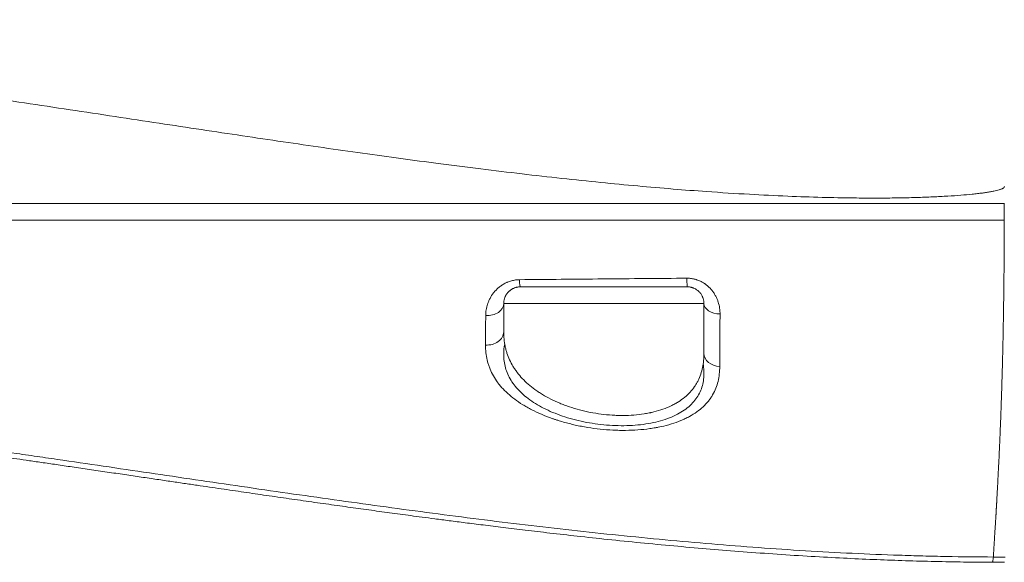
# Model space of a CAD drawing. Header units: millimetres. Extents: x 5437 to 18441, y -4466 to 3128.
# Tile 450 of 497: x 15227.05 to 15236.49, y -898.79 to -893.59. Entities that reach past the tile are written whole.
import ezdxf

# ---------------------------------------------------------------- set-up
doc = ezdxf.new("R2010")
doc.units = ezdxf.units.MM
doc.layers.add('1轮廓实线层', color=7, linetype='Continuous', lineweight=18)

# ---------------------------------------------------------------- blocks, each defined once
blk = doc.blocks.new('MR07S-930')
at = {"layer": '1轮廓实线层'}
for p, q in [((6890.257, -5793.736), (6890.257, -5794.736)), ((6872.26, -5799.736), (6860.26, -5799.736))]:
    blk.add_line(p, q, dxfattribs=at)
for centre, major_axis, ratio, start_param, end_param in [((6861.26, -5797.736), (0, 1), 0.065993, 2.18078, 3.141593), ((6871.26, -5797.736), (0, -1), 0.029993, 5.218244, 6.283185), ((6859.26, -5799.736), (-1, 0), 0.719436, 1.493035, 3.141593), ((6873.26, -5799.736), (-1, 0), 0.627064, 0, 1.534257), ((6859.26, -5801.429), (-1, 0), 0.795187, 1.481922, 3.141593), ((6873.26, -5802.717), (-1, 0), 0.787485, 0, 1.517447)]:
    blk.add_ellipse(centre, major_axis=major_axis, ratio=ratio, start_param=start_param, end_param=end_param, dxfattribs=at)
for points, degree, knots in [([(6890.26, -5792.736), (6890.26, -5792.737), (6890.259, -5792.741), (6890.258, -5792.745), (6890.257, -5792.75), (6890.255, -5792.755), (6890.254, -5792.759), (6890.252, -5792.764), (6890.249, -5792.768), (6890.247, -5792.773), (6890.244, -5792.777), (6890.241, -5792.781), (6890.238, -5792.786), (6890.235, -5792.79), (6890.231, -5792.794), (6890.221, -5792.804), (6890.201, -5792.821), (6890.167, -5792.842), (6890.125, -5792.863), (6890.075, -5792.884), (6890.016, -5792.906), (6889.926, -5792.935), (6889.797, -5792.969), (6889.623, -5793.007), (6889.421, -5793.045), (6889.19, -5793.083), (6888.931, -5793.119), (6888.644, -5793.154), (6888.216, -5793.201), (6887.623, -5793.253), (6886.838, -5793.307), (6885.945, -5793.353), (6884.94, -5793.389), (6883.815, -5793.413), (6882.561, -5793.423), (6881.058, -5793.415), (6879.282, -5793.381), (6877.204, -5793.309), (6874.894, -5793.195), (6872.603, -5793.048), (6870.373, -5792.878), (6868.258, -5792.696), (6866.038, -5792.483), (6863.725, -5792.241), (6861.329, -5791.97), (6858.861, -5791.672), (6856.444, -5791.363), (6854.084, -5791.049), (6851.787, -5790.732), (6849.433, -5790.397), (6847.03, -5790.048), (6844.598, -5789.688), (6842.122, -5789.317), (6839.58, -5788.933), (6836.953, -5788.534), (6834.264, -5788.127), (6831.539, -5787.718), (6828.799, -5787.312), (6826.215, -5786.937), (6823.803, -5786.594), (6821.579, -5786.285), (6819.391, -5785.989), (6816.927, -5785.666), (6814.245, -5785.329), (6811.394, -5784.99), (6808.733, -5784.692), (6806.057, -5784.41), (6803.412, -5784.151), (6800.837, -5783.918), (6798.552, -5783.725), (6796.532, -5783.565), (6794.95, -5783.445), (6793.746, -5783.355), (6792.865, -5783.29), (6792.065, -5783.229), (6791.344, -5783.172), (6790.702, -5783.119), (6790.137, -5783.069), (6789.649, -5783.02), (6789.236, -5782.974), (6788.898, -5782.928), (6788.68, -5782.892), (6788.56, -5782.867), (6788.512, -5782.856), (6788.468, -5782.845), (6788.429, -5782.834), (6788.393, -5782.823), (6788.362, -5782.813), (6788.334, -5782.802), (6788.315, -5782.793), (6788.302, -5782.786), (6788.294, -5782.781), (6788.287, -5782.775), (6788.281, -5782.77), (6788.275, -5782.764), (6788.27, -5782.757), (6788.266, -5782.751), (6788.263, -5782.743), (6788.261, -5782.738), (6788.26, -5782.736)], 3, [0, 0, 0, 0, 0.000047, 0.000094, 0.000142, 0.000189, 0.000236, 0.000284, 0.000332, 0.000381, 0.000431, 0.000481, 0.000533, 0.000585, 0.000638, 0.000693, 0.001012, 0.001397, 0.001854, 0.002385, 0.002993, 0.003679, 0.005149, 0.006881, 0.008881, 0.01115, 0.013693, 0.016513, 0.019612, 0.026246, 0.03389, 0.042571, 0.052336, 0.063255, 0.07542, 0.088939, 0.107127, 0.127258, 0.149634, 0.174619, 0.194275, 0.2149, 0.236576, 0.259387, 0.28276, 0.30695, 0.331943, 0.353892, 0.376447, 0.399605, 0.423304, 0.447306, 0.471353, 0.49638, 0.522349, 0.548913, 0.575759, 0.602752, 0.629775, 0.651968, 0.673832, 0.695309, 0.716421, 0.746363, 0.774198, 0.800195, 0.824531, 0.852717, 0.877763, 0.899988, 0.919633, 0.936893, 0.946293, 0.954881, 0.96268, 0.969707, 0.975972, 0.981486, 0.986258, 0.990298, 0.993614, 0.996215, 0.99673, 0.997206, 0.997644, 0.998043, 0.998404, 0.998727, 0.999014, 0.999264, 0.999355, 0.999443, 0.999528, 0.999609, 0.999689, 0.999767, 0.999845, 0.999922, 1, 1, 1, 1]), ([(6890.259, -5793.736), (6889.211, -5793.736), (6888.163, -5793.736), (6886.067, -5793.736), (6885.019, -5793.736), (6881.874, -5793.736), (6879.778, -5793.736), (6875.585, -5793.736), (6873.488, -5793.736), (6869.295, -5793.736), (6867.198, -5793.736), (6864.053, -5793.736), (6863.004, -5793.736), (6860.908, -5793.736), (6859.859, -5793.736), (6856.715, -5793.736), (6854.62, -5793.736), (6851.477, -5793.736), (6850.43, -5793.736), (6848.336, -5793.736), (6847.289, -5793.736), (6844.149, -5793.736), (6842.056, -5793.736), (6838.918, -5793.736), (6837.872, -5793.736), (6835.78, -5793.736), (6834.735, -5793.736), (6832.644, -5793.736), (6831.599, -5793.736), (6829.509, -5793.736), (6828.464, -5793.736), (6826.374, -5793.736), (6825.329, -5793.736), (6823.24, -5793.736), (6822.195, -5793.736), (6819.061, -5793.736), (6816.973, -5793.736), (6812.794, -5793.736), (6810.705, -5793.736), (6806.524, -5793.736), (6804.433, -5793.736), (6800.247, -5793.736), (6798.153, -5793.736), (6795.008, -5793.736), (6793.959, -5793.736), (6791.86, -5793.736), (6790.811, -5793.736), (6789.76, -5793.736)], 3, [0, 0, 0, 0, 0.03125, 0.03125, 0.0625, 0.0625, 0.125, 0.125, 0.1875, 0.1875, 0.25, 0.25, 0.28125, 0.28125, 0.3125, 0.3125, 0.375, 0.375, 0.40625, 0.40625, 0.4375, 0.4375, 0.5, 0.5, 0.53125, 0.53125, 0.5625, 0.5625, 0.59375, 0.59375, 0.625, 0.625, 0.65625, 0.65625, 0.6875, 0.6875, 0.75, 0.75, 0.8125, 0.8125, 0.875, 0.875, 0.9375, 0.9375, 0.96875, 0.96875, 1, 1, 1, 1]), ([(6790.26, -5793.736), (6790.409, -5793.736), (6793.978, -5793.736), (6797.666, -5793.736), (6800.623, -5793.736), (6803.923, -5793.736), (6806.718, -5793.736), (6810.04, -5793.736), (6812.538, -5793.736), (6815.999, -5793.736), (6817.113, -5793.736), (6818.841, -5793.736), (6821.391, -5793.736), (6821.653, -5793.736), (6825.252, -5793.736), (6827.807, -5793.736), (6831.523, -5793.736), (6834.766, -5793.736), (6840.191, -5793.736), (6845.305, -5793.736), (6851.343, -5793.736), (6857.633, -5793.736), (6862.614, -5793.736), (6868.083, -5793.736), (6872.732, -5793.736), (6878.01, -5793.736), (6883.871, -5793.736), (6890.257, -5793.736)], 2, [0, 0, 0, 0.00271, 0.06504, 0.06504, 0.127371, 0.127371, 0.189702, 0.189702, 0.252032, 0.252032, 0.283198, 0.283198, 0.314363, 0.314363, 0.376694, 0.376694, 0.439024, 0.439024, 0.501355, 0.501355, 0.626016, 0.626016, 0.750677, 0.750677, 0.875339, 0.875339, 1, 1, 1]), ([(6790.557, -5794.736), (6793.978, -5794.736), (6797.666, -5794.736), (6800.623, -5794.736), (6803.923, -5794.736), (6806.718, -5794.736), (6810.04, -5794.736), (6812.538, -5794.736), (6815.999, -5794.736), (6817.113, -5794.736), (6818.841, -5794.736), (6821.391, -5794.736), (6821.653, -5794.736), (6825.252, -5794.736), (6827.807, -5794.736), (6831.523, -5794.736), (6834.766, -5794.736), (6840.191, -5794.736), (6845.305, -5794.736), (6851.343, -5794.736), (6857.633, -5794.736), (6862.614, -5794.736), (6868.083, -5794.736), (6872.732, -5794.736), (6878.01, -5794.736), (6883.871, -5794.736), (6890.257, -5794.736)], 2, [0, 0, 0, 0.0625, 0.0625, 0.125, 0.125, 0.1875, 0.1875, 0.25, 0.25, 0.28125, 0.28125, 0.3125, 0.3125, 0.375, 0.375, 0.4375, 0.4375, 0.5, 0.5, 0.625, 0.625, 0.75, 0.75, 0.875, 0.875, 1, 1, 1]), ([(6890.256, -5795.064), (6890.256, -5795.097), (6890.256, -5795.155), (6890.256, -5795.213), (6890.255, -5795.238)], 3, [0, 0, 0, 0, 0.570572, 1, 1, 1, 1]), ([(6890.25, -5796.293), (6890.25, -5796.314), (6890.249, -5796.57), (6890.247, -5796.823), (6890.245, -5797.054)], 3, [0, 0, 0, 0, 0.08096, 1, 1, 1, 1]), ([(6890.243, -5797.367), (6890.243, -5797.417), (6890.24, -5797.773), (6890.236, -5798.122), (6890.233, -5798.416)], 3, [0, 0, 0, 0, 0.141744, 1, 1, 1, 1]), ([(6861.206, -5798.309), (6861.164, -5798.309), (6861.123, -5798.311), (6861.041, -5798.317), (6861.001, -5798.321), (6860.879, -5798.339), (6860.801, -5798.355), (6860.648, -5798.397), (6860.574, -5798.422), (6860.484, -5798.459), (6860.466, -5798.466), (6860.431, -5798.482), (6860.413, -5798.49), (6860.361, -5798.515), (6860.327, -5798.533), (6860.227, -5798.588), (6860.164, -5798.627), (6860.045, -5798.711), (6859.988, -5798.755), (6859.908, -5798.825), (6859.882, -5798.849), (6859.832, -5798.898), (6859.807, -5798.923), (6859.736, -5798.998), (6859.692, -5799.05), (6859.569, -5799.207), (6859.499, -5799.316), (6859.426, -5799.456), (6859.411, -5799.485), (6859.385, -5799.541), (6859.372, -5799.57), (6859.336, -5799.655), (6859.314, -5799.712), (6859.258, -5799.883), (6859.23, -5799.997), (6859.193, -5800.225), (6859.183, -5800.339), (6859.182, -5800.453)], 3, [0, 0, 0, 0, 0.03125, 0.03125, 0.0625, 0.0625, 0.125, 0.125, 0.1875, 0.1875, 0.203125, 0.203125, 0.21875, 0.21875, 0.25, 0.25, 0.3125, 0.3125, 0.375, 0.375, 0.40625, 0.40625, 0.4375, 0.4375, 0.5, 0.5, 0.625, 0.625, 0.65625, 0.65625, 0.6875, 0.6875, 0.75, 0.75, 0.875, 0.875, 1, 1, 1, 1]), ([(6861.206, -5798.309), (6862.875, -5798.293), (6864.546, -5798.278), (6867.889, -5798.248), (6869.561, -5798.234), (6871.234, -5798.22)], 3, [0, 0, 0, 0, 0.5, 0.5, 1, 1, 1, 1]), ([(6873.223, -5800.363), (6873.224, -5800.333), (6873.223, -5800.304), (6873.221, -5800.244), (6873.22, -5800.215), (6873.213, -5800.125), (6873.207, -5800.066), (6873.18, -5799.887), (6873.152, -5799.768), (6873.104, -5799.619), (6873.094, -5799.589), (6873.072, -5799.529), (6873.06, -5799.5), (6873.023, -5799.411), (6872.995, -5799.353), (6872.934, -5799.238), (6872.901, -5799.181), (6872.847, -5799.097), (6872.828, -5799.07), (6872.788, -5799.015), (6872.768, -5798.987), (6872.704, -5798.907), (6872.658, -5798.856), (6872.562, -5798.756), (6872.51, -5798.709), (6872.429, -5798.641), (6872.401, -5798.619), (6872.357, -5798.587), (6872.343, -5798.576), (6872.313, -5798.555), (6872.239, -5798.504), (6872.161, -5798.458), (6872.031, -5798.392), (6871.964, -5798.363), (6871.876, -5798.33), (6871.859, -5798.324), (6871.823, -5798.312), (6871.805, -5798.306), (6871.751, -5798.29), (6871.715, -5798.28), (6871.607, -5798.254), (6871.533, -5798.241), (6871.385, -5798.224), (6871.31, -5798.22), (6871.234, -5798.22)], 3, [0, 0, 0, 0, 0.03125, 0.03125, 0.0625, 0.0625, 0.125, 0.125, 0.25, 0.25, 0.28125, 0.28125, 0.3125, 0.3125, 0.375, 0.375, 0.4375, 0.4375, 0.46875, 0.46875, 0.5, 0.5, 0.5625, 0.5625, 0.625, 0.625, 0.65625, 0.65625, 0.671875, 0.671875, 0.6875, 0.75, 0.75, 0.8125, 0.8125, 0.828125, 0.828125, 0.84375, 0.84375, 0.875, 0.875, 0.9375, 0.9375, 1, 1, 1, 1]), ([(6860.26, -5799.736), (6860.26, -5799.69), (6860.263, -5799.643), (6860.276, -5799.549), (6860.286, -5799.501), (6860.315, -5799.406), (6860.333, -5799.357), (6860.361, -5799.297), (6860.368, -5799.284), (6860.38, -5799.26), (6860.387, -5799.248), (6860.408, -5799.211), (6860.423, -5799.187), (6860.457, -5799.139), (6860.475, -5799.115), (6860.516, -5799.067), (6860.538, -5799.044), (6860.573, -5799.008), (6860.586, -5798.997), (6860.612, -5798.974), (6860.625, -5798.963), (6860.667, -5798.929), (6860.698, -5798.908), (6860.747, -5798.877), (6860.764, -5798.867), (6860.791, -5798.853), (6860.8, -5798.848), (6860.819, -5798.838), (6860.828, -5798.834), (6860.877, -5798.811), (6860.918, -5798.795), (6860.973, -5798.778), (6860.985, -5798.774), (6861.008, -5798.768), (6861.019, -5798.765), (6861.055, -5798.757), (6861.079, -5798.752), (6861.129, -5798.744), (6861.155, -5798.741), (6861.207, -5798.737), (6861.233, -5798.736), (6861.26, -5798.736)], 3, [0, 0, 0, 0, 0.125, 0.125, 0.25, 0.25, 0.375, 0.375, 0.40625, 0.40625, 0.4375, 0.4375, 0.5, 0.5, 0.5625, 0.5625, 0.625, 0.625, 0.65625, 0.65625, 0.6875, 0.6875, 0.75, 0.75, 0.78125, 0.78125, 0.796875, 0.796875, 0.8125, 0.8125, 0.875, 0.875, 0.890625, 0.890625, 0.90625, 0.90625, 0.9375, 0.9375, 0.96875, 0.96875, 1, 1, 1, 1]), ([(6871.26, -5798.736), (6869.592, -5798.736), (6867.925, -5798.736), (6864.591, -5798.736), (6862.925, -5798.736), (6861.26, -5798.736)], 3, [0, 0, 0, 0, 0.5, 0.5, 1, 1, 1, 1]), ([(6871.26, -5798.736), (6871.305, -5798.736), (6871.349, -5798.739), (6871.414, -5798.748), (6871.435, -5798.751), (6871.478, -5798.76), (6871.5, -5798.765), (6871.542, -5798.776), (6871.562, -5798.782), (6871.603, -5798.796), (6871.622, -5798.804), (6871.679, -5798.827), (6871.715, -5798.845), (6871.766, -5798.873), (6871.783, -5798.883), (6871.815, -5798.904), (6871.831, -5798.915), (6871.876, -5798.948), (6871.904, -5798.97), (6871.956, -5799.017), (6871.98, -5799.041), (6872.025, -5799.091), (6872.045, -5799.116), (6872.101, -5799.191), (6872.131, -5799.242), (6872.163, -5799.306), (6872.169, -5799.319), (6872.18, -5799.344), (6872.185, -5799.357), (6872.2, -5799.395), (6872.209, -5799.42), (6872.232, -5799.495), (6872.243, -5799.544), (6872.257, -5799.641), (6872.26, -5799.689), (6872.26, -5799.736)], 3, [0, 0, 0, 0, 0.0625, 0.0625, 0.09375, 0.09375, 0.125, 0.125, 0.15625, 0.15625, 0.1875, 0.1875, 0.25, 0.25, 0.28125, 0.28125, 0.3125, 0.3125, 0.375, 0.375, 0.4375, 0.4375, 0.5, 0.5, 0.625, 0.625, 0.65625, 0.65625, 0.6875, 0.6875, 0.75, 0.75, 0.875, 0.875, 1, 1, 1, 1]), ([(6890.233, -5798.416), (6890.232, -5798.49), (6890.23, -5798.718), (6890.227, -5798.943), (6890.225, -5799.093)], 3, [0, 0, 0, 0, 0.323135, 1, 1, 1, 1]), ([(6860.26, -5799.736), (6860.26, -5800.038), (6860.26, -5800.329), (6860.26, -5800.893), (6860.26, -5801.165), (6860.26, -5801.429)], 3, [0, 0, 0, 0, 0.5, 0.5, 1, 1, 1, 1]), ([(6872.26, -5802.717), (6872.26, -5802.495), (6872.26, -5802.268), (6872.26, -5801.801), (6872.26, -5801.561), (6872.26, -5801.067), (6872.26, -5800.813), (6872.26, -5800.288), (6872.26, -5800.017), (6872.26, -5799.736)], 3, [0, 0, 0, 0, 0.25, 0.25, 0.5, 0.5, 0.75, 0.75, 1, 1, 1, 1]), ([(6890.219, -5799.576), (6890.219, -5799.619), (6890.218, -5799.679), (6890.217, -5799.738), (6890.217, -5799.756)], 3, [0, 0, 0, 0, 0.7115, 1, 1, 1, 1]), ([(6859.171, -5802.221), (6859.173, -5801.945), (6859.174, -5801.661), (6859.177, -5801.22), (6859.178, -5801.071), (6859.18, -5800.766), (6859.181, -5800.611), (6859.182, -5800.453)], 3, [0, 0, 0, 0, 0.5, 0.5, 0.75, 0.75, 1, 1, 1, 1]), ([(6873.223, -5800.363), (6873.221, -5800.657), (6873.219, -5801.085), (6873.216, -5801.494), (6873.215, -5801.763), (6873.214, -5801.895), (6873.212, -5802.286), (6873.211, -5802.539), (6873.209, -5803.031), (6873.208, -5803.27), (6873.207, -5803.503)], 3, [0, 0, 0, 0, 0.25, 0.375, 0.375, 0.5, 0.5, 0.75, 0.75, 1, 1, 1, 1]), ([(6890.203, -5800.625), (6890.203, -5800.655), (6890.201, -5800.748), (6890.199, -5800.84), (6890.198, -5800.902)], 3, [0, 0, 0, 0, 0.31749, 1, 1, 1, 1]), ([(6860.26, -5801.429), (6860.26, -5801.577), (6860.267, -5801.723), (6860.295, -5802.011), (6860.317, -5802.153), (6860.353, -5802.329), (6860.361, -5802.364), (6860.377, -5802.434), (6860.404, -5802.538), (6860.434, -5802.64), (6860.501, -5802.844), (6860.553, -5802.977), (6860.673, -5803.239), (6860.741, -5803.368), (6860.855, -5803.558), (6860.916, -5803.652), (6860.981, -5803.745), (6861.026, -5803.807), (6861.049, -5803.838), (6861.166, -5803.991), (6861.267, -5804.11), (6861.486, -5804.342), (6861.603, -5804.455), (6861.855, -5804.674), (6861.989, -5804.781), (6862.167, -5804.911), (6862.204, -5804.936), (6862.277, -5804.988), (6862.315, -5805.013), (6862.428, -5805.088), (6862.505, -5805.137), (6862.742, -5805.28), (6862.907, -5805.371), (6863.252, -5805.545), (6863.431, -5805.628), (6863.666, -5805.725), (6863.713, -5805.744), (6863.809, -5805.782), (6863.953, -5805.838), (6864.1, -5805.89), (6864.397, -5805.99), (6864.6, -5806.051), (6864.912, -5806.134), (6865.017, -5806.16), (6865.176, -5806.197), (6865.23, -5806.209), (6865.338, -5806.232), (6865.392, -5806.243), (6865.664, -5806.296), (6865.882, -5806.332), (6866.32, -5806.389), (6866.539, -5806.41), (6866.87, -5806.431), (6866.98, -5806.436), (6867.118, -5806.44), (6867.146, -5806.441), (6867.201, -5806.442), (6867.228, -5806.443), (6867.311, -5806.444), (6867.366, -5806.444), (6867.639, -5806.442), (6867.853, -5806.433), (6868.271, -5806.4), (6868.476, -5806.376), (6868.777, -5806.328), (6868.876, -5806.31), (6868.999, -5806.285), (6869.024, -5806.28), (6869.072, -5806.27), (6869.145, -5806.254), (6869.216, -5806.237), (6869.45, -5806.179), (6869.629, -5806.125), (6869.97, -5806.005), (6870.133, -5805.938), (6870.364, -5805.828), (6870.439, -5805.789), (6870.549, -5805.729), (6870.585, -5805.709), (6870.638, -5805.677), (6870.656, -5805.667), (6870.691, -5805.645), (6870.846, -5805.549), (6870.989, -5805.446), (6871.223, -5805.253), (6871.33, -5805.152), (6871.526, -5804.939), (6871.615, -5804.828), (6871.716, -5804.682), (6871.735, -5804.653), (6871.773, -5804.593), (6871.828, -5804.504), (6871.878, -5804.413), (6871.97, -5804.228), (6872.023, -5804.102), (6872.111, -5803.843), (6872.147, -5803.71), (6872.205, -5803.438), (6872.225, -5803.298), (6872.253, -5803.013), (6872.26, -5802.867), (6872.26, -5802.717)], 3, [0, 0, 0, 0, 0.03125, 0.03125, 0.0625, 0.0625, 0.070313, 0.070313, 0.078125, 0.09375, 0.09375, 0.125, 0.125, 0.15625, 0.15625, 0.171875, 0.179688, 0.179688, 0.1875, 0.1875, 0.21875, 0.21875, 0.25, 0.25, 0.28125, 0.28125, 0.289063, 0.289063, 0.296875, 0.296875, 0.3125, 0.3125, 0.34375, 0.34375, 0.375, 0.375, 0.382813, 0.382813, 0.390625, 0.40625, 0.40625, 0.4375, 0.4375, 0.453125, 0.453125, 0.460938, 0.460938, 0.46875, 0.46875, 0.5, 0.5, 0.53125, 0.53125, 0.546875, 0.546875, 0.550781, 0.550781, 0.554688, 0.554688, 0.5625, 0.5625, 0.59375, 0.59375, 0.625, 0.625, 0.640625, 0.640625, 0.644531, 0.644531, 0.648438, 0.65625, 0.65625, 0.6875, 0.6875, 0.71875, 0.71875, 0.734375, 0.734375, 0.742188, 0.742188, 0.746094, 0.746094, 0.75, 0.78125, 0.78125, 0.8125, 0.8125, 0.84375, 0.84375, 0.851563, 0.851563, 0.859375, 0.875, 0.875, 0.90625, 0.90625, 0.9375, 0.9375, 0.96875, 0.96875, 1, 1, 1, 1]), ([(6890.186, -5801.575), (6890.185, -5801.604), (6890.183, -5801.74), (6890.18, -5801.875), (6890.178, -5801.981)], 3, [0, 0, 0, 0, 0.205899, 1, 1, 1, 1]), ([(6873.207, -5803.503), (6873.206, -5803.661), (6873.197, -5803.814), (6873.163, -5804.113), (6873.137, -5804.259), (6873.068, -5804.542), (6873.024, -5804.68), (6872.918, -5804.948), (6872.855, -5805.078), (6872.745, -5805.269), (6872.705, -5805.332), (6872.642, -5805.424), (6872.62, -5805.455), (6872.575, -5805.516), (6872.552, -5805.546), (6872.433, -5805.695), (6872.327, -5805.809), (6872.095, -5806.026), (6871.969, -5806.129), (6871.694, -5806.325), (6871.545, -5806.417), (6871.345, -5806.526), (6871.304, -5806.548), (6871.221, -5806.59), (6871.095, -5806.652), (6870.964, -5806.71), (6870.695, -5806.821), (6870.506, -5806.888), (6870.111, -5807.01), (6869.904, -5807.063), (6869.634, -5807.122), (6869.552, -5807.139), (6869.468, -5807.156), (6869.412, -5807.166), (6869.384, -5807.171), (6869.243, -5807.196), (6869.128, -5807.214), (6868.782, -5807.263), (6868.546, -5807.288), (6868.065, -5807.322), (6867.819, -5807.332), (6867.506, -5807.335), (6867.443, -5807.335), (6867.316, -5807.335), (6867.253, -5807.334), (6867.062, -5807.33), (6866.935, -5807.325), (6866.554, -5807.306), (6866.301, -5807.287), (6865.795, -5807.233), (6865.543, -5807.199), (6865.228, -5807.147), (6865.166, -5807.136), (6865.04, -5807.114), (6864.854, -5807.079), (6864.67, -5807.041), (6864.307, -5806.96), (6864.071, -5806.9), (6863.723, -5806.802), (6863.608, -5806.767), (6863.438, -5806.713), (6863.382, -5806.695), (6863.27, -5806.657), (6863.214, -5806.638), (6862.938, -5806.541), (6862.726, -5806.459), (6862.319, -5806.285), (6862.124, -5806.193), (6861.844, -5806.049), (6861.752, -5806), (6861.618, -5805.924), (6861.574, -5805.898), (6861.486, -5805.847), (6861.443, -5805.821), (6861.23, -5805.689), (6861.07, -5805.58), (6860.771, -5805.357), (6860.63, -5805.241), (6860.369, -5805.004), (6860.248, -5804.882), (6860.108, -5804.725), (6860.081, -5804.693), (6860.028, -5804.629), (6859.949, -5804.533), (6859.877, -5804.436), (6859.74, -5804.24), (6859.659, -5804.107), (6859.516, -5803.836), (6859.454, -5803.698), (6859.374, -5803.487), (6859.338, -5803.38), (6859.307, -5803.272), (6859.288, -5803.199), (6859.279, -5803.163), (6859.236, -5802.979), (6859.211, -5802.831), (6859.178, -5802.529), (6859.17, -5802.376), (6859.171, -5802.221)], 3, [0, 0, 0, 0, 0.03125, 0.03125, 0.0625, 0.0625, 0.09375, 0.09375, 0.125, 0.125, 0.140625, 0.140625, 0.148438, 0.148438, 0.15625, 0.15625, 0.1875, 0.1875, 0.21875, 0.21875, 0.25, 0.25, 0.257813, 0.257813, 0.265625, 0.28125, 0.28125, 0.3125, 0.3125, 0.34375, 0.34375, 0.351563, 0.355469, 0.355469, 0.359375, 0.359375, 0.375, 0.375, 0.40625, 0.40625, 0.4375, 0.4375, 0.445313, 0.445313, 0.453125, 0.453125, 0.46875, 0.46875, 0.5, 0.5, 0.53125, 0.53125, 0.539063, 0.539063, 0.546875, 0.5625, 0.5625, 0.59375, 0.59375, 0.609375, 0.609375, 0.617188, 0.617188, 0.625, 0.625, 0.65625, 0.65625, 0.6875, 0.6875, 0.703125, 0.703125, 0.710938, 0.710938, 0.71875, 0.71875, 0.75, 0.75, 0.78125, 0.78125, 0.8125, 0.8125, 0.820313, 0.820313, 0.828125, 0.84375, 0.84375, 0.875, 0.875, 0.90625, 0.90625, 0.921875, 0.929688, 0.929688, 0.9375, 0.9375, 0.96875, 0.96875, 1, 1, 1, 1]), ([(6872.216, -5803.35), (6872.237, -5803.489), (6872.251, -5803.625), (6872.269, -5804.035), (6872.247, -5804.301), (6872.158, -5804.686), (6872.118, -5804.812), (6872.019, -5805.054), (6871.96, -5805.172), (6871.752, -5805.511), (6871.572, -5805.722), (6871.122, -5806.109), (6870.859, -5806.279), (6870.404, -5806.501), (6870.242, -5806.569), (6869.896, -5806.694), (6869.712, -5806.751), (6869.142, -5806.898), (6868.736, -5806.968), (6868.082, -5807.031), (6867.857, -5807.044), (6867.406, -5807.057), (6867.179, -5807.055), (6866.491, -5807.031), (6866.02, -5806.984), (6865.339, -5806.876), (6865.115, -5806.834), (6864.673, -5806.736), (6864.453, -5806.681), (6863.82, -5806.499), (6863.424, -5806.357), (6862.87, -5806.113), (6862.693, -5806.027), (6862.358, -5805.848), (6862.2, -5805.755), (6861.751, -5805.463), (6861.485, -5805.252), (6861.035, -5804.811), (6860.849, -5804.58), (6860.625, -5804.216), (6860.56, -5804.092), (6860.449, -5803.841), (6860.404, -5803.715), (6860.295, -5803.329), (6860.26, -5803.063), (6860.26, -5802.581), (6860.28, -5802.37), (6860.32, -5802.157)], 3, [0, 0, 0, 0, 0.029713, 0.029713, 0.091252, 0.091252, 0.122021, 0.122021, 0.15279, 0.15279, 0.214329, 0.214329, 0.275867, 0.275867, 0.306637, 0.306637, 0.337406, 0.337406, 0.398944, 0.398944, 0.429714, 0.429714, 0.460483, 0.460483, 0.522021, 0.522021, 0.552791, 0.552791, 0.58356, 0.58356, 0.645098, 0.645098, 0.675868, 0.675868, 0.706637, 0.706637, 0.768176, 0.768176, 0.829714, 0.829714, 0.860483, 0.860483, 0.891253, 0.891253, 0.952791, 0.952791, 1, 1, 1, 1]), ([(6890.17, -5802.318), (6890.169, -5802.395), (6890.166, -5802.509), (6890.163, -5802.622), (6890.162, -5802.66)], 3, [0, 0, 0, 0, 0.665374, 1, 1, 1, 1]), ([(6890.151, -5803.13), (6890.149, -5803.214), (6890.145, -5803.388), (6890.14, -5803.558), (6890.138, -5803.647)], 3, [0, 0, 0, 0, 0.474175, 1, 1, 1, 1]), ([(6890.103, -5804.822), (6890.103, -5804.846), (6890.1, -5804.942), (6890.097, -5805.037), (6890.094, -5805.109)], 3, [0, 0, 0, 0, 0.239572, 1, 1, 1, 1]), ([(6889.6, -5814.919), (6888.659, -5814.916), (6887.72, -5814.905), (6886.311, -5814.878), (6885.841, -5814.867), (6884.902, -5814.842), (6884.432, -5814.828), (6883.024, -5814.78), (6882.086, -5814.741), (6880.211, -5814.652), (6879.274, -5814.601), (6877.401, -5814.488), (6876.465, -5814.425), (6874.594, -5814.29), (6873.66, -5814.216), (6871.792, -5814.06), (6870.859, -5813.977), (6868.994, -5813.802), (6868.062, -5813.71), (6865.269, -5813.422), (6863.409, -5813.214), (6860.624, -5812.883), (6859.696, -5812.769), (6857.842, -5812.536), (6856.915, -5812.416), (6855.063, -5812.173), (6854.138, -5812.049), (6852.288, -5811.797), (6851.363, -5811.668), (6849.516, -5811.409), (6848.592, -5811.278), (6846.746, -5811.013), (6845.823, -5810.88), (6843.979, -5810.611), (6843.057, -5810.476), (6841.214, -5810.205), (6840.293, -5810.07), (6838.451, -5809.798), (6837.531, -5809.662), (6835.689, -5809.392), (6834.769, -5809.257), (6833.389, -5809.056), (6832.929, -5808.989), (6832.008, -5808.856), (6831.549, -5808.789), (6830.169, -5808.591), (6829.249, -5808.46), (6827.409, -5808.202), (6826.489, -5808.074), (6825.11, -5807.886), (6824.65, -5807.824), (6823.73, -5807.7), (6823.27, -5807.639), (6821.89, -5807.457), (6820.97, -5807.338), (6819.13, -5807.106), (6818.21, -5806.992), (6816.369, -5806.772), (6815.449, -5806.665), (6813.608, -5806.458), (6812.687, -5806.359), (6810.846, -5806.167), (6809.925, -5806.075), (6808.082, -5805.9), (6807.161, -5805.817), (6804.397, -5805.582), (6802.553, -5805.444), (6800.71, -5805.328)], 3, [0, 0, 0, 0, 0.03125, 0.03125, 0.046875, 0.046875, 0.0625, 0.0625, 0.09375, 0.09375, 0.125, 0.125, 0.15625, 0.15625, 0.1875, 0.1875, 0.21875, 0.21875, 0.25, 0.25, 0.3125, 0.3125, 0.34375, 0.34375, 0.375, 0.375, 0.40625, 0.40625, 0.4375, 0.4375, 0.46875, 0.46875, 0.5, 0.5, 0.53125, 0.53125, 0.5625, 0.5625, 0.59375, 0.59375, 0.625, 0.625, 0.640625, 0.640625, 0.65625, 0.65625, 0.6875, 0.6875, 0.71875, 0.71875, 0.734375, 0.734375, 0.75, 0.75, 0.78125, 0.78125, 0.8125, 0.8125, 0.84375, 0.84375, 0.875, 0.875, 0.90625, 0.90625, 0.9375, 0.9375, 1, 1, 1, 1]), ([(6798.975, -5805.542), (6799.288, -5805.559), (6799.931, -5805.596), (6800.902, -5805.655), (6801.89, -5805.72), (6802.877, -5805.789), (6803.861, -5805.862), (6804.85, -5805.939), (6805.857, -5806.022), (6806.883, -5806.109), (6807.915, -5806.202), (6808.95, -5806.298), (6810.02, -5806.402), (6811.177, -5806.518), (6812.455, -5806.651), (6813.836, -5806.801), (6815.248, -5806.96), (6816.612, -5807.118), (6817.881, -5807.27), (6819.036, -5807.412), (6820.077, -5807.543), (6821.015, -5807.662), (6821.866, -5807.772), (6822.65, -5807.875), (6823.385, -5807.972), (6824.077, -5808.065), (6824.727, -5808.152), (6825.334, -5808.235), (6825.908, -5808.313), (6826.46, -5808.389), (6827.004, -5808.464), (6827.544, -5808.54), (6828.086, -5808.615), (6828.631, -5808.692), (6829.191, -5808.771), (6829.778, -5808.854), (6830.41, -5808.945), (6831.103, -5809.044), (6831.863, -5809.153), (6832.693, -5809.273), (6833.589, -5809.403), (6834.553, -5809.544), (6835.574, -5809.693), (6836.624, -5809.848), (6837.66, -5810), (6838.649, -5810.146), (6839.581, -5810.283), (6840.459, -5810.413), (6841.285, -5810.534), (6842.062, -5810.648), (6842.794, -5810.756), (6843.496, -5810.859), (6844.181, -5810.959), (6844.86, -5811.058), (6845.538, -5811.157), (6846.216, -5811.255), (6846.894, -5811.353), (6847.573, -5811.45), (6848.253, -5811.548), (6848.932, -5811.644), (6849.605, -5811.74), (6850.268, -5811.833), (6850.915, -5811.924), (6851.55, -5812.012), (6852.177, -5812.099), (6852.802, -5812.185), (6853.426, -5812.27), (6854.056, -5812.355), (6854.706, -5812.443), (6855.4, -5812.535), (6856.165, -5812.636), (6857.022, -5812.747), (6857.985, -5812.871), (6859.063, -5813.007), (6860.264, -5813.156), (6861.596, -5813.317), (6863.077, -5813.49), (6864.723, -5813.676), (6866.533, -5813.871), (6868.462, -5814.068), (6870.431, -5814.256), (6872.396, -5814.429), (6874.376, -5814.59), (6876.393, -5814.737), (6878.407, -5814.867), (6880.341, -5814.975), (6882.162, -5815.061), (6883.914, -5815.128), (6885.65, -5815.18), (6887.353, -5815.215), (6888.651, -5815.23), (6889.363, -5815.234), (6889.539, -5815.234)], 3, [0, 0, 0, 0, 0.010441, 0.021409, 0.032343, 0.04337, 0.054295, 0.065142, 0.076314, 0.087848, 0.099338, 0.110716, 0.122375, 0.134998, 0.149276, 0.165018, 0.18105, 0.196368, 0.210517, 0.223357, 0.234901, 0.245263, 0.254641, 0.26329, 0.271436, 0.279158, 0.286392, 0.29311, 0.299427, 0.305525, 0.311545, 0.317553, 0.323564, 0.3296, 0.33576, 0.342219, 0.349188, 0.356858, 0.365319, 0.374549, 0.384513, 0.395222, 0.406673, 0.418555, 0.430215, 0.441207, 0.451513, 0.461252, 0.470434, 0.479024, 0.487092, 0.494817, 0.502375, 0.509884, 0.517395, 0.524914, 0.532432, 0.539944, 0.547467, 0.555004, 0.562494, 0.569839, 0.576992, 0.583986, 0.590898, 0.597796, 0.604688, 0.611598, 0.618683, 0.62623, 0.634574, 0.643988, 0.654598, 0.666455, 0.679635, 0.694262, 0.71047, 0.728486, 0.748523, 0.770104, 0.791955, 0.81326, 0.83462, 0.856896, 0.879323, 0.900526, 0.92015, 0.938781, 0.957704, 0.976806, 0.99428, 1, 1, 1, 1]), ([(6890.065, -5805.975), (6890.062, -5806.066), (6890.057, -5806.193), (6890.052, -5806.318), (6890.051, -5806.353)], 3, [0, 0, 0, 0, 0.718319, 1, 1, 1, 1]), ([(6890.011, -5807.379), (6890.01, -5807.412), (6890.007, -5807.47), (6890.005, -5807.529), (6890.004, -5807.555)], 3, [0, 0, 0, 0, 0.5527, 1, 1, 1, 1]), ([(6889.978, -5808.156), (6889.971, -5808.309), (6889.957, -5808.628), (6889.942, -5808.936), (6889.935, -5809.097)], 3, [0, 0, 0, 0, 0.471799, 1, 1, 1, 1]), ([(6889.91, -5809.602), (6889.909, -5809.62), (6889.895, -5809.911), (6889.88, -5810.194), (6889.867, -5810.453)], 3, [0, 0, 0, 0, 0.062951, 1, 1, 1, 1]), ([(6889.867, -5810.453), (6889.863, -5810.516), (6889.847, -5810.831), (6889.83, -5811.138), (6889.816, -5811.379)], 3, [0, 0, 0, 0, 0.198946, 1, 1, 1, 1]), ([(6889.816, -5811.379), (6889.815, -5811.401), (6889.812, -5811.444), (6889.809, -5811.509), (6889.805, -5811.574), (6889.801, -5811.639), (6889.798, -5811.703), (6889.794, -5811.768), (6889.79, -5811.832), (6889.787, -5811.895), (6889.783, -5811.959), (6889.779, -5812.022), (6889.776, -5812.086), (6889.772, -5812.149), (6889.768, -5812.211), (6889.765, -5812.274), (6889.761, -5812.336), (6889.757, -5812.412), (6889.751, -5812.515), (6889.742, -5812.658), (6889.73, -5812.84), (6889.719, -5813.023), (6889.708, -5813.192), (6889.699, -5813.331), (6889.691, -5813.459), (6889.683, -5813.578), (6889.678, -5813.654), (6889.676, -5813.69)], 3, [0, 0, 0, 0, 0.026705, 0.05341, 0.080116, 0.106821, 0.133526, 0.160231, 0.186936, 0.213641, 0.240346, 0.267052, 0.293757, 0.320462, 0.347167, 0.373872, 0.400577, 0.427282, 0.471494, 0.533387, 0.61296, 0.710214, 0.776487, 0.838602, 0.896559, 0.950358, 1, 1, 1, 1]), ([(6889.676, -5813.69), (6889.675, -5813.714), (6889.671, -5813.762), (6889.667, -5813.835), (6889.662, -5813.908), (6889.658, -5813.982), (6889.653, -5814.057), (6889.648, -5814.132), (6889.644, -5814.208), (6889.639, -5814.284), (6889.634, -5814.362), (6889.629, -5814.44), (6889.624, -5814.518), (6889.62, -5814.597), (6889.615, -5814.677), (6889.61, -5814.757), (6889.605, -5814.838), (6889.602, -5814.892), (6889.6, -5814.919)], 3, [0, 0, 0, 0, 0.057116, 0.11495, 0.173503, 0.232773, 0.292761, 0.353466, 0.41489, 0.477031, 0.539891, 0.603468, 0.667763, 0.732775, 0.798505, 0.864953, 0.932118, 1, 1, 1, 1])]:
    blk.add_open_spline(points, degree=degree, knots=knots, dxfattribs=at)
for points in [[(6890.257, -5794.736), (6890.257, -5794.845), (6890.256, -5794.955), (6890.256, -5795.064)], [(6890.255, -5795.238), (6890.255, -5795.406), (6890.254, -5795.574), (6890.253, -5795.741)], [(6890.253, -5795.741), (6890.252, -5795.926), (6890.251, -5796.11), (6890.25, -5796.293)], [(6890.245, -5797.054), (6890.245, -5797.158), (6890.244, -5797.263), (6890.243, -5797.367)], [(6890.224, -5799.204), (6890.222, -5799.329), (6890.221, -5799.453), (6890.219, -5799.576)], [(6890.225, -5799.093), (6890.225, -5799.13), (6890.224, -5799.167), (6890.224, -5799.204)], [(6890.217, -5799.756), (6890.213, -5799.978), (6890.21, -5800.196), (6890.207, -5800.41)], [(6890.207, -5800.41), (6890.206, -5800.482), (6890.204, -5800.554), (6890.203, -5800.625)], [(6890.193, -5801.225), (6890.19, -5801.343), (6890.188, -5801.46), (6890.186, -5801.575)], [(6890.198, -5800.902), (6890.196, -5801.011), (6890.195, -5801.119), (6890.193, -5801.225)], [(6890.178, -5801.981), (6890.175, -5802.095), (6890.173, -5802.207), (6890.17, -5802.318)], [(6890.162, -5802.66), (6890.159, -5802.82), (6890.155, -5802.976), (6890.151, -5803.13)], [(6890.138, -5803.647), (6890.136, -5803.693), (6890.135, -5803.739), (6890.134, -5803.785)], [(6890.127, -5804.027), (6890.123, -5804.164), (6890.119, -5804.298), (6890.115, -5804.43)], [(6890.134, -5803.785), (6890.132, -5803.867), (6890.129, -5803.947), (6890.127, -5804.027)], [(6890.107, -5804.693), (6890.106, -5804.737), (6890.105, -5804.78), (6890.103, -5804.822)], [(6890.112, -5804.54), (6890.111, -5804.591), (6890.109, -5804.642), (6890.107, -5804.693)], [(6890.115, -5804.43), (6890.114, -5804.467), (6890.113, -5804.503), (6890.112, -5804.54)], [(6890.089, -5805.258), (6890.085, -5805.407), (6890.08, -5805.553), (6890.075, -5805.696)], [(6890.094, -5805.109), (6890.093, -5805.159), (6890.091, -5805.209), (6890.089, -5805.258)], [(6890.07, -5805.825), (6890.068, -5805.875), (6890.067, -5805.925), (6890.065, -5805.975)], [(6890.075, -5805.696), (6890.073, -5805.74), (6890.072, -5805.782), (6890.07, -5805.825)], [(6890.051, -5806.353), (6890.046, -5806.495), (6890.041, -5806.634), (6890.035, -5806.771)], [(6890.022, -5807.106), (6890.02, -5807.166), (6890.017, -5807.225), (6890.015, -5807.285)], [(6890.03, -5806.903), (6890.028, -5806.971), (6890.025, -5807.039), (6890.022, -5807.106)], [(6890.035, -5806.771), (6890.034, -5806.815), (6890.032, -5806.859), (6890.03, -5806.903)], [(6889.997, -5807.723), (6889.995, -5807.759), (6889.994, -5807.794), (6889.992, -5807.829)], [(6890.004, -5807.555), (6890.001, -5807.611), (6889.999, -5807.668), (6889.997, -5807.723)], [(6890.015, -5807.285), (6890.014, -5807.316), (6890.012, -5807.348), (6890.011, -5807.379)], [(6889.982, -5808.072), (6889.98, -5808.1), (6889.979, -5808.128), (6889.978, -5808.156)], [(6889.989, -5807.894), (6889.987, -5807.954), (6889.984, -5808.013), (6889.982, -5808.072)], [(6889.992, -5807.829), (6889.991, -5807.851), (6889.99, -5807.872), (6889.989, -5807.894)], [(6889.927, -5809.261), (6889.921, -5809.376), (6889.916, -5809.489), (6889.91, -5809.602)], [(6889.935, -5809.097), (6889.932, -5809.152), (6889.93, -5809.207), (6889.927, -5809.261)], [(6889.539, -5815.234), (6889.542, -5815.234), (6889.548, -5815.23), (6889.556, -5815.211), (6889.565, -5815.178), (6889.574, -5815.133), (6889.583, -5815.075), (6889.591, -5815.004), (6889.597, -5814.949), (6889.6, -5814.919)], [(6890.26, -5815.236), (6890.18, -5815.236), (6890.02, -5815.236), (6889.78, -5815.235), (6889.619, -5815.235), (6889.539, -5815.234)], [(6890.304, -5814.921), (6890.226, -5814.921), (6890.069, -5814.921), (6889.835, -5814.92), (6889.678, -5814.92), (6889.6, -5814.919)]]:
    blk.add_open_spline(points, degree=3, dxfattribs=at)

msp = doc.modelspace()

# ---------------------------------------------------------------- block references
at = {"color": 0, "xscale": 0.16, "yscale": 0.16, "zscale": 0.16}
msp.add_blockref('MR07S-930', (14134.04944, 31.65224), dxfattribs=at)

doc.saveas('drawing.dxf')
